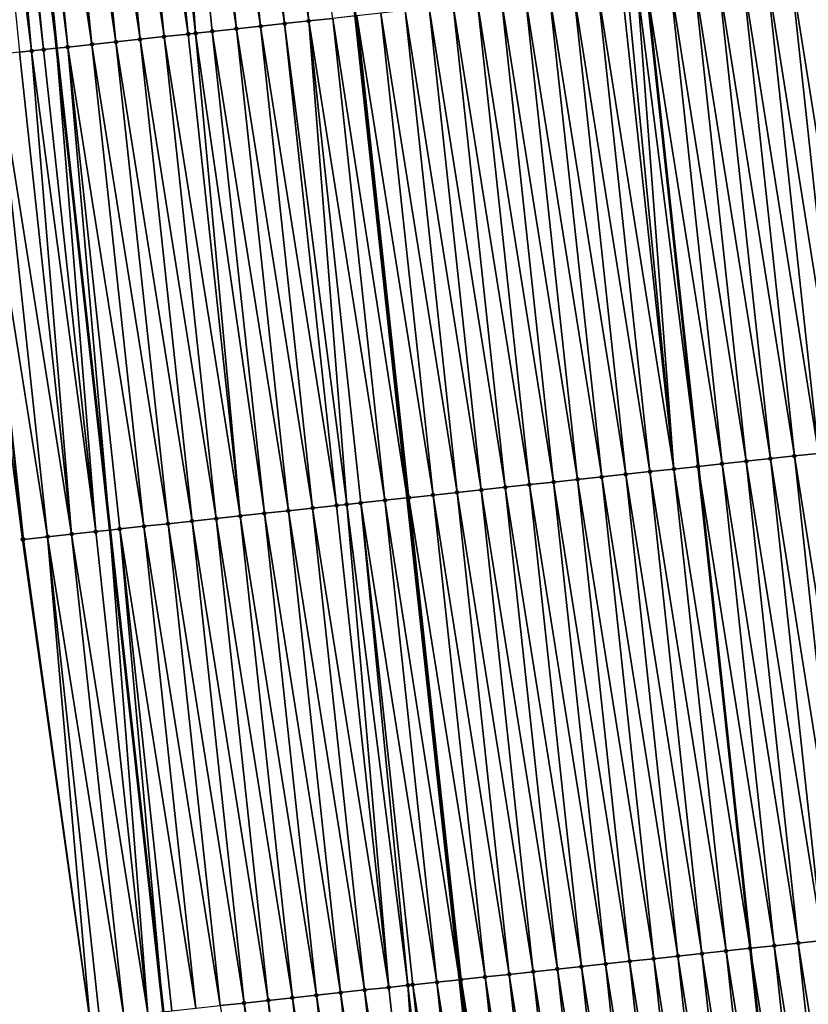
# Model space of a CAD drawing. Header units: feet. Extents: x 2007189 to 2022806, y 818621 to 837694.
# Tile 279 of 656: x 2011394 to 2011427, y 827627 to 827667. Entities that reach past the tile are written whole.
import ezdxf

# ---------------------------------------------------------------- set-up
doc = ezdxf.new("R2010")
doc.units = ezdxf.units.FT
doc.header["$MEASUREMENT"] = 0
for name, color, linetype, lineweight in [('EP_Travel Lane', 172, 'Continuous', 53), ('Road Shots', 141, 'Continuous', 100), ('Road X-Section', 40, 'Continuous', 13), ('STRIPING', 60, 'Continuous', 53)]:
    doc.layers.add(name, color=color, linetype=linetype, lineweight=lineweight)
doc.layers.add('I-77-MM17-21_SB-Surface-Border', color=7, linetype='Continuous')
doc.layers.add('I-77-MM17-21_SB-Surface-TIN', color=7, linetype='Continuous')

msp = doc.modelspace()

# ---------------------------------------------------------------- linework, layer by layer
at = {"layer": 'EP_Travel Lane'}
msp.add_polyline3d([(2011371.959655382, 827966.1582990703, 312.3544364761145), (2011373.074293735, 827946.1897048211, 312.2403113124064), (2011374.18894062, 827926.2209577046, 312.1514429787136), (2011375.380876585, 827905.9451606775, 312.0543814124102), (2011376.802465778, 827885.9958862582, 311.9713189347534), (2011378.224049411, 827866.0466898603, 311.8746395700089), (2011379.645617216, 827846.0977155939, 311.7390697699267), (2011381.124757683, 827825.8398814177, 311.6241331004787), (2011382.806226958, 827805.910940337, 311.5129645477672), (2011384.487707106, 827785.9818703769, 311.4433238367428), (2011386.169184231, 827766.0528362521, 311.3620946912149), (2011387.919665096, 827745.8143860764, 311.3049144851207), (2011389.882436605, 827725.9109050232, 311.276243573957), (2011391.845196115, 827706.0075456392, 311.2134098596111), (2011393.807964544, 827686.1040958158, 311.1759718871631), (2011395.830897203, 827665.994042, 311.1090292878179), (2011398.036863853, 827646.1160571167, 311.0533998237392), (2011400.242828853, 827626.2380870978, 310.9899928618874)], dxfattribs=at)
at = {"layer": 'I-77-MM17-21_SB-Surface-Border', "color": 3, "linetype": 'Continuous', "lineweight": -3}
msp.add_polyline3d([(2011397.209922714, 827625.9102151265, 311.0929097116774), (2011394.435368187, 827645.7267372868, 311.1655602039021), (2011391.844579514, 827665.5631049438, 311.2425786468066), (2011390.336559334, 827685.7619421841, 311.2889916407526), (2011388.427644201, 827705.670640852, 311.3411162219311), (2011386.989333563, 827725.6257210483, 311.3787200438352), (2011383.679401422, 827745.3963417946, 311.4733643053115), (2011382.124674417, 827765.7110870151, 311.5224656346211), (2011380.155014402, 827785.6158054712, 311.6039393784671), (2011378.793252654, 827805.5718449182, 311.675561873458), (2011377.275904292, 827825.5147045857, 311.7639343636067), (2011376.246083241, 827845.8579844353, 311.8706416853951), (2011375.156056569, 827865.8304186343, 311.9794430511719), (2011373.763787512, 827885.7816894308, 312.073737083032), (2011372.087609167, 827905.7129970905, 312.1689939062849), (2011370.274792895, 827925.999208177, 312.2960794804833), (2011369.992641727, 827946.0151542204, 312.348378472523), (2011368.398106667, 827965.9564717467, 312.4948800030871)], dxfattribs=at)
at = {"layer": 'I-77-MM17-21_SB-Surface-TIN', "color": 128, "linetype": 'Continuous', "lineweight": -3}
for points in [[(2011404.254644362, 827666.9048260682, 310.7528795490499), (2011402.252942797, 827686.936748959, 310.8212037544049), (2011401.257766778, 827686.8386433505, 310.8585088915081)], [(2011405.248851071, 827667.0123110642, 310.7158312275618), (2011403.248120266, 827687.0348398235, 310.7880381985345), (2011402.252942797, 827686.936748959, 310.8212037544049)], [(2011404.254644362, 827666.9048260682, 310.7528795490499), (2011405.248851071, 827667.0123110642, 310.7158312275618), (2011402.252942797, 827686.936748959, 310.8212037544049)], [(2011406.243058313, 827667.1197911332, 310.6813609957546), (2011404.243297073, 827687.1329374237, 310.752981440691), (2011403.248120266, 827687.0348398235, 310.7880381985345)], [(2011405.248851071, 827667.0123110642, 310.7158312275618), (2011406.243058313, 827667.1197911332, 310.6813609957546), (2011403.248120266, 827687.0348398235, 310.7880381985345)], [(2011406.243058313, 827667.1197911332, 310.6813609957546), (2011407.237265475, 827667.2272719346, 310.6465074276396), (2011404.243297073, 827687.1329374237, 310.752981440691)], [(2011400.277821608, 827666.4748482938, 310.9208477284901), (2011398.272243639, 827686.544276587, 310.984445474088), (2011397.277068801, 827686.4461589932, 311.0251157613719)], [(2011401.272026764, 827666.5823476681, 310.8762755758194), (2011399.267418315, 827686.6423958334, 310.9433112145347), (2011398.272243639, 827686.544276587, 310.984445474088)], [(2011400.277821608, 827666.4748482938, 310.9208477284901), (2011400.278859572, 827666.4749605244, 310.9208013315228), (2011398.272243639, 827686.544276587, 310.984445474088)], [(2011400.278859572, 827666.4749605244, 310.9208013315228), (2011401.272026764, 827666.5823476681, 310.8762755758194), (2011398.272243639, 827686.544276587, 310.984445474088)], [(2011401.577102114, 827666.6153344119, 310.8625040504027), (2011400.262592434, 827686.7405207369, 310.9005885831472), (2011399.267418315, 827686.6423958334, 310.9433112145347)], [(2011401.272026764, 827666.5823476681, 310.8762755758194), (2011401.577102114, 827666.6153344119, 310.8625040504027), (2011399.267418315, 827686.6423958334, 310.9433112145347)], [(2011403.260437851, 827666.7973392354, 310.7908891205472), (2011401.257766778, 827686.8386433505, 310.8585088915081), (2011400.262592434, 827686.7405207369, 310.9005885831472)], [(2011401.577102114, 827666.6153344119, 310.8625040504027), (2011402.266231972, 827666.689846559, 310.8319564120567), (2011400.262592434, 827686.7405207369, 310.9005885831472)], [(2011402.266231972, 827666.689846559, 310.8319564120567), (2011403.260437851, 827666.7973392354, 310.7908891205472), (2011400.262592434, 827686.7405207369, 310.9005885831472)], [(2011403.260437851, 827666.7973392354, 310.7908891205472), (2011404.254644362, 827666.9048260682, 310.7528795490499), (2011401.257766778, 827686.8386433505, 310.8585088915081)], [(2011396.300999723, 827666.0448624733, 311.0930262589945), (2011394.291547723, 827686.1517712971, 311.1569295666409), (2011393.807964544, 827686.1040958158, 311.1759718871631)], [(2011397.295205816, 827666.1523531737, 311.0529929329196), (2011395.28672038, 827686.2499110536, 311.1100367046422), (2011394.291547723, 827686.1517712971, 311.1569295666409)], [(2011396.300999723, 827666.0448624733, 311.0930262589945), (2011397.295205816, 827666.1523531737, 311.0529929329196), (2011394.291547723, 827686.1517712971, 311.1569295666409)], [(2011398.289411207, 827666.2598503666, 311.0095622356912), (2011396.281894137, 827686.3480396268, 311.0662837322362), (2011395.28672038, 827686.2499110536, 311.1100367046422)], [(2011397.295205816, 827666.1523531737, 311.0529929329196), (2011398.289411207, 827666.2598503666, 311.0095622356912), (2011395.28672038, 827686.2499110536, 311.1100367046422)], [(2011399.283616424, 827666.3673491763, 310.9652854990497), (2011397.277068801, 827686.4461589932, 311.0251157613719), (2011396.281894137, 827686.3480396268, 311.0662837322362)], [(2011398.289411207, 827666.2598503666, 311.0095622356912), (2011399.283616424, 827666.3673491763, 310.9652854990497), (2011396.281894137, 827686.3480396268, 311.0662837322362)], [(2011399.283616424, 827666.3673491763, 310.9652854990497), (2011400.277821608, 827666.4748482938, 310.9208477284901), (2011397.277068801, 827686.4461589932, 311.0251157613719)], [(2011394.809968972, 827665.883676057, 311.1429605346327), (2011392.971222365, 827686.0216128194, 311.2062201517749), (2011392.301193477, 827685.9555825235, 311.2252385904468)], [(2011394.312584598, 827665.8299082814, 311.158855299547), (2011394.809968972, 827665.883676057, 311.1429605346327), (2011392.301193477, 827685.9555825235, 311.2252385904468)], [(2011395.306792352, 827665.9373836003, 311.1268706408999), (2011393.296372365, 827686.0536589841, 311.1961171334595), (2011392.971222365, 827686.0216128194, 311.2062201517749)], [(2011394.809968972, 827665.883676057, 311.1429605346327), (2011395.306792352, 827665.9373836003, 311.1268706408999), (2011392.971222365, 827686.0216128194, 311.2062201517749)], [(2011393.296372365, 827686.0536589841, 311.1961171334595), (2011395.830897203, 827665.994042, 311.1090292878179), (2011393.807964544, 827686.1040958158, 311.1759718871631)], [(2011395.306792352, 827665.9373836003, 311.1268706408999), (2011395.830897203, 827665.994042, 311.1090292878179), (2011393.296372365, 827686.0536589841, 311.1961171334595)], [(2011396.300999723, 827666.0448624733, 311.0930262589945), (2011393.807964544, 827686.1040958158, 311.1759718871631), (2011395.830897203, 827665.994042, 311.1090292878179)], [(2011427.28126599, 827649.2777541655, 309.9397825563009), (2011425.132985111, 827669.1620123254, 309.9741615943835), (2011424.138777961, 827669.0545314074, 310.0090760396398)], [(2011428.275473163, 827649.385234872, 309.9049811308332), (2011426.127192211, 827669.2694937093, 309.9390032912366), (2011425.132985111, 827669.1620123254, 309.9741615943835)], [(2011427.28126599, 827649.2777541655, 309.9397825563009), (2011428.275473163, 827649.385234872, 309.9049811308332), (2011425.132985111, 827669.1620123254, 309.9741615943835)], [(2011429.269680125, 827649.4927175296, 309.8691587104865), (2011427.121399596, 827669.3769724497, 309.9052283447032), (2011426.127192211, 827669.2694937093, 309.9390032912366)], [(2011428.275473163, 827649.385234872, 309.9049811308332), (2011429.269680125, 827649.4927175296, 309.8691587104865), (2011426.127192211, 827669.2694937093, 309.9390032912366)], [(2011423.30443884, 827648.8478170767, 310.0864513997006), (2011421.156158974, 827668.7320658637, 310.1257447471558), (2011420.161946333, 827668.6245797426, 310.1630435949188)], [(2011424.298645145, 827648.9553058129, 310.0474483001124), (2011422.150364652, 827668.8395604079, 310.0837000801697), (2011421.156158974, 827668.7320658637, 310.1257447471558)], [(2011423.30443884, 827648.8478170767, 310.0864513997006), (2011424.298645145, 827648.9553058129, 310.0474483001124), (2011421.156158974, 827668.7320658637, 310.1257447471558)], [(2011425.292851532, 827649.0627937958, 310.008839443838), (2011423.144570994, 827668.9470487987, 310.044875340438), (2011422.150364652, 827668.8395604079, 310.0837000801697)], [(2011424.298645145, 827648.9553058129, 310.0474483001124), (2011425.292851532, 827649.0627937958, 310.008839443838), (2011422.150364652, 827668.8395604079, 310.0837000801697)], [(2011426.287058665, 827649.1702748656, 309.973847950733), (2011424.138777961, 827669.0545314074, 310.0090760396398), (2011423.144570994, 827668.9470487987, 310.044875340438)], [(2011425.292851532, 827649.0627937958, 310.008839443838), (2011426.287058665, 827649.1702748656, 309.973847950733), (2011423.144570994, 827668.9470487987, 310.044875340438)], [(2011426.287058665, 827649.1702748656, 309.973847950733), (2011427.28126599, 827649.2777541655, 309.9397825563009), (2011424.138777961, 827669.0545314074, 310.0090760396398)], [(2011419.327608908, 827648.4179057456, 310.2196421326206), (2011417.179328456, 827668.3021599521, 310.2561092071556), (2011416.185121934, 827668.1946732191, 310.2940664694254)], [(2011420.321815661, 827648.525390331, 310.182810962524), (2011418.173535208, 827668.4096445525, 310.2192677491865), (2011417.179328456, 827668.3021599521, 310.2561092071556)], [(2011419.327608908, 827648.4179057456, 310.2196421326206), (2011420.321815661, 827648.525390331, 310.182810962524), (2011417.179328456, 827668.3021599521, 310.2561092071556)], [(2011421.316023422, 827648.6328655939, 310.1508581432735), (2011419.167743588, 827668.5171140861, 310.1903104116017), (2011418.173535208, 827668.4096445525, 310.2192677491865)], [(2011420.321815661, 827648.525390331, 310.182810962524), (2011421.316023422, 827648.6328655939, 310.1508581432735), (2011418.173535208, 827668.4096445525, 310.2192677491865)], [(2011421.316023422, 827648.6328655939, 310.1508581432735), (2011419.379837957, 827668.5400389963, 310.1849368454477), (2011419.167743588, 827668.5171140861, 310.1903104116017)], [(2011421.316023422, 827648.6328655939, 310.1508581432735), (2011419.795038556, 827668.5849180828, 310.1740146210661), (2011419.379837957, 827668.5400389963, 310.1849368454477)], [(2011419.795038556, 827668.5849180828, 310.1740146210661), (2011422.310225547, 827648.7403372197, 310.1204713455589), (2011420.161946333, 827668.6245797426, 310.1630435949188)], [(2011421.316023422, 827648.6328655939, 310.1508581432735), (2011422.310225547, 827648.7403372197, 310.1204713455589), (2011419.795038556, 827668.5849180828, 310.1740146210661)], [(2011423.30443884, 827648.8478170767, 310.0864513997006), (2011420.161946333, 827668.6245797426, 310.1630435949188), (2011422.310225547, 827648.7403372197, 310.1204713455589)], [(2011415.350783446, 827647.9879530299, 310.3744881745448), (2011413.202503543, 827667.8722021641, 310.4136190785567), (2011412.208296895, 827667.764716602, 310.4509636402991)], [(2011416.344990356, 827648.0954361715, 310.3384125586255), (2011414.19670998, 827667.9796896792, 310.3752524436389), (2011413.202503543, 827667.8722021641, 310.4136190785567)], [(2011415.350783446, 827647.9879530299, 310.3744881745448), (2011416.344990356, 827648.0954361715, 310.3384125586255), (2011413.202503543, 827667.8722021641, 310.4136190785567)], [(2011417.339196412, 827648.2029272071, 310.2982062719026), (2011415.190915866, 827668.0871822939, 310.3342175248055), (2011414.19670998, 827667.9796896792, 310.3752524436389)], [(2011416.344990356, 827648.0954361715, 310.3384125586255), (2011417.339196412, 827648.2029272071, 310.2982062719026), (2011414.19670998, 827667.9796896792, 310.3752524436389)], [(2011418.333402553, 827648.3104174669, 310.258405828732), (2011416.185121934, 827668.1946732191, 310.2940664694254), (2011415.190915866, 827668.0871822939, 310.3342175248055)], [(2011418.333402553, 827648.3104174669, 310.258405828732), (2011415.190915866, 827668.0871822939, 310.3342175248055), (2011417.339196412, 827648.2029272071, 310.2982062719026)], [(2011418.333402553, 827648.3104174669, 310.258405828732), (2011419.327608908, 827648.4179057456, 310.2196421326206), (2011416.185121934, 827668.1946732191, 310.2940664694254)], [(2011411.373958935, 827647.5579915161, 310.5339380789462), (2011409.22567825, 827667.4422478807, 310.5692950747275), (2011408.231471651, 827667.3347618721, 310.6068733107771)], [(2011412.368165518, 827647.6654776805, 310.4962806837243), (2011410.21988494, 827667.549733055, 310.5321533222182), (2011409.22567825, 827667.4422478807, 310.5692950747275)], [(2011411.373958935, 827647.5579915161, 310.5339380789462), (2011412.368165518, 827647.6654776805, 310.4962806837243), (2011409.22567825, 827667.4422478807, 310.5692950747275)], [(2011413.362370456, 827647.7729790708, 310.4506560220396), (2011411.214090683, 827667.6572269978, 310.4904234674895), (2011410.21988494, 827667.549733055, 310.5321533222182)], [(2011412.368165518, 827647.6654776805, 310.4962806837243), (2011413.362370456, 827647.7729790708, 310.4506560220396), (2011410.21988494, 827667.549733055, 310.5321533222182)], [(2011414.356576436, 827647.8804708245, 310.4100739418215), (2011412.208296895, 827667.764716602, 310.4509636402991), (2011411.214090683, 827667.6572269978, 310.4904234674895)], [(2011413.362370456, 827647.7729790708, 310.4506560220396), (2011414.356576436, 827647.8804708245, 310.4100739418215), (2011411.214090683, 827667.6572269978, 310.4904234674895)], [(2011414.356576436, 827647.8804708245, 310.4100739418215), (2011415.350783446, 827647.9879530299, 310.3744881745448), (2011412.208296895, 827667.764716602, 310.4509636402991)], [(2011407.813411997, 827647.1730708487, 310.6589819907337), (2011406.243058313, 827667.1197911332, 310.6813609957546), (2011405.248851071, 827667.0123110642, 310.7158312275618)], [(2011409.385545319, 827647.343023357, 310.6070708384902), (2011407.237265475, 827667.2272719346, 310.6465074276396), (2011406.243058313, 827667.1197911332, 310.6813609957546)], [(2011407.813411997, 827647.1730708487, 310.6589819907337), (2011408.391337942, 827647.2355445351, 310.6408861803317), (2011406.243058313, 827667.1197911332, 310.6813609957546)], [(2011408.391337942, 827647.2355445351, 310.6408861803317), (2011409.385545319, 827647.343023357, 310.6070708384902), (2011406.243058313, 827667.1197911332, 310.6813609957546)], [(2011407.237265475, 827667.2272719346, 310.6465074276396), (2011410.313055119, 827647.4432992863, 310.5716701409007), (2011408.162193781, 827667.327271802, 310.6096350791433)], [(2011409.385545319, 827647.343023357, 310.6070708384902), (2011410.313055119, 827647.4432992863, 310.5716701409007), (2011407.237265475, 827667.2272719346, 310.6465074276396)], [(2011410.379751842, 827647.4505100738, 310.5691244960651), (2011408.231471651, 827667.3347618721, 310.6068733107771), (2011408.162193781, 827667.327271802, 310.6096350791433)], [(2011410.379751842, 827647.4505100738, 310.5691244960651), (2011408.162193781, 827667.327271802, 310.6096350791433), (2011410.313055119, 827647.4432992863, 310.5716701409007)], [(2011410.379751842, 827647.4505100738, 310.5691244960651), (2011411.373958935, 827647.5579915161, 310.5339380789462), (2011408.231471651, 827667.3347618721, 310.6068733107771)], [(2011404.414509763, 827646.8056169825, 310.7825650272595), (2011402.266231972, 827666.689846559, 310.8319564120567), (2011401.577102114, 827666.6153344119, 310.8625040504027)], [(2011405.408715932, 827646.9131069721, 310.7429060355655), (2011403.260437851, 827666.7973392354, 310.7908891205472), (2011402.266231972, 827666.689846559, 310.8319564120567)], [(2011404.414509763, 827646.8056169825, 310.7825650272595), (2011405.408715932, 827646.9131069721, 310.7429060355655), (2011402.266231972, 827666.689846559, 310.8319564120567)], [(2011406.402922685, 827647.0205915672, 310.7060699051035), (2011404.254644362, 827666.9048260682, 310.7528795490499), (2011403.260437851, 827666.7973392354, 310.7908891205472)], [(2011405.408715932, 827646.9131069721, 310.7429060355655), (2011406.402922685, 827647.0205915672, 310.7060699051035), (2011403.260437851, 827666.7973392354, 310.7908891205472)], [(2011407.397129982, 827647.1280711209, 310.6718716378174), (2011405.248851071, 827667.0123110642, 310.7158312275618), (2011404.254644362, 827666.9048260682, 310.7528795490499)], [(2011406.402922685, 827647.0205915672, 310.7060699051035), (2011407.397129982, 827647.1280711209, 310.6718716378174), (2011404.254644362, 827666.9048260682, 310.7528795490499)], [(2011407.397129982, 827647.1280711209, 310.6718716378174), (2011407.813411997, 827647.1730708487, 310.6589819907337), (2011405.248851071, 827667.0123110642, 310.7158312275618)], [(2011400.437687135, 827646.3756380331, 310.9511384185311), (2011398.289411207, 827666.2598503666, 311.0095622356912), (2011397.295205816, 827666.1523531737, 311.0529929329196)], [(2011401.431892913, 827646.4831316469, 310.9095830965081), (2011399.283616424, 827666.3673491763, 310.9652854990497), (2011398.289411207, 827666.2598503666, 311.0095622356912)], [(2011400.437687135, 827646.3756380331, 310.9511384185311), (2011401.431892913, 827646.4831316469, 310.9095830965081), (2011398.289411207, 827666.2598503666, 311.0095622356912)], [(2011402.426098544, 827646.590626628, 310.8673121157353), (2011400.277821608, 827666.4748482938, 310.9208477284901), (2011399.283616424, 827666.3673491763, 310.9652854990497)], [(2011401.431892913, 827646.4831316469, 310.9095830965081), (2011402.426098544, 827646.590626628, 310.8673121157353), (2011399.283616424, 827666.3673491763, 310.9652854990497)], [(2011402.426098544, 827646.590626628, 310.8673121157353), (2011400.278859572, 827666.4749605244, 310.9208013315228), (2011400.277821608, 827666.4748482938, 310.9208477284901)], [(2011403.420304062, 827646.6981226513, 310.8244958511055), (2011401.272026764, 827666.5823476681, 310.8762755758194), (2011400.278859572, 827666.4749605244, 310.9208013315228)], [(2011402.426098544, 827646.590626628, 310.8673121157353), (2011403.420304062, 827646.6981226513, 310.8244958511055), (2011400.278859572, 827666.4749605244, 310.9208013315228)], [(2011403.420304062, 827646.6981226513, 310.8244958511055), (2011401.577102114, 827666.6153344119, 310.8625040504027), (2011401.272026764, 827666.5823476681, 310.8762755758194)], [(2011403.420304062, 827646.6981226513, 310.8244958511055), (2011404.414509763, 827646.8056169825, 310.7825650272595), (2011401.577102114, 827666.6153344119, 310.8625040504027)], [(2011396.460860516, 827645.9456960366, 311.1003754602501), (2011394.312584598, 827665.8299082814, 311.158855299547), (2011393.318376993, 827665.7224315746, 311.1915662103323)], [(2011396.460860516, 827645.9456960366, 311.1003754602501), (2011394.809968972, 827665.883676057, 311.1429605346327), (2011394.312584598, 827665.8299082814, 311.158855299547)], [(2011397.455069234, 827646.0531624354, 311.0730608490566), (2011395.306792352, 827665.9373836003, 311.1268706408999), (2011394.809968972, 827665.883676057, 311.1429605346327)], [(2011396.460860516, 827645.9456960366, 311.1003754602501), (2011397.455069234, 827646.0531624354, 311.0730608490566), (2011394.809968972, 827665.883676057, 311.1429605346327)], [(2011397.455069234, 827646.0531624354, 311.0730608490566), (2011395.830897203, 827665.994042, 311.1090292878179), (2011395.306792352, 827665.9373836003, 311.1268706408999)], [(2011396.300999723, 827666.0448624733, 311.0930262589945), (2011395.830897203, 827665.994042, 311.1090292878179), (2011398.036863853, 827646.1160571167, 311.0533998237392)], [(2011397.455069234, 827646.0531624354, 311.0730608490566), (2011398.036863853, 827646.1160571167, 311.0533998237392), (2011395.830897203, 827665.994042, 311.1090292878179)], [(2011399.443481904, 827646.268139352, 310.9953455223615), (2011397.295205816, 827666.1523531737, 311.0529929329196), (2011396.300999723, 827666.0448624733, 311.0930262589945)], [(2011398.449276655, 827646.1606408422, 311.0394628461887), (2011396.300999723, 827666.0448624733, 311.0930262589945), (2011398.036863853, 827646.1160571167, 311.0533998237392)], [(2011398.449276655, 827646.1606408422, 311.0394628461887), (2011399.443481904, 827646.268139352, 310.9953455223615), (2011396.300999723, 827666.0448624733, 311.0930262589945)], [(2011399.443481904, 827646.268139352, 310.9953455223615), (2011400.437687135, 827646.3756380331, 310.9511384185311), (2011397.295205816, 827666.1523531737, 311.0529929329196)], [(2011394.435368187, 827645.7267372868, 311.1655602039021), (2011392.324169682, 827665.6149521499, 311.2256991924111), (2011391.844579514, 827665.5631049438, 311.2425786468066)], [(2011395.466652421, 827645.8382238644, 311.1307110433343), (2011393.318376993, 827665.7224315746, 311.1915662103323), (2011392.324169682, 827665.6149521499, 311.2256991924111)], [(2011394.435368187, 827645.7267372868, 311.1655602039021), (2011394.472444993, 827645.7307455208, 311.1642760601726), (2011392.324169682, 827665.6149521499, 311.2256991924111)], [(2011394.472444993, 827645.7307455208, 311.1642760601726), (2011395.466652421, 827645.8382238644, 311.1307110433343), (2011392.324169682, 827665.6149521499, 311.2256991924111)], [(2011395.466652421, 827645.8382238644, 311.1307110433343), (2011396.460860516, 827645.9456960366, 311.1003754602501), (2011393.318376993, 827665.7224315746, 311.1915662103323)], [(2011428.435336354, 827629.2860462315, 309.9240157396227), (2011426.287058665, 827649.1702748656, 309.973847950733), (2011425.292851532, 827649.0627937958, 310.008839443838)], [(2011429.429543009, 827629.3935317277, 309.8867102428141), (2011427.28126599, 827649.2777541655, 309.9397825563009), (2011426.287058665, 827649.1702748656, 309.973847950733)], [(2011428.435336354, 827629.2860462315, 309.9240157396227), (2011429.429543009, 827629.3935317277, 309.8867102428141), (2011426.287058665, 827649.1702748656, 309.973847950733)], [(2011425.45271755, 827628.9635789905, 310.0415584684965), (2011423.30443884, 827648.8478170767, 310.0864513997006), (2011422.310225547, 827648.7403372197, 310.1204713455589)], [(2011426.446923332, 827629.0710725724, 310.0000220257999), (2011424.298645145, 827648.9553058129, 310.0474483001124), (2011423.30443884, 827648.8478170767, 310.0864513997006)], [(2011425.45271755, 827628.9635789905, 310.0415584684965), (2011426.446923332, 827629.0710725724, 310.0000220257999), (2011423.30443884, 827648.8478170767, 310.0864513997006)], [(2011427.441129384, 827629.178563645, 309.9597986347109), (2011425.292851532, 827649.0627937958, 310.008839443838), (2011424.298645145, 827648.9553058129, 310.0474483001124)], [(2011426.446923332, 827629.0710725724, 310.0000220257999), (2011427.441129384, 827629.178563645, 309.9597986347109), (2011424.298645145, 827648.9553058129, 310.0474483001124)], [(2011427.441129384, 827629.178563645, 309.9597986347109), (2011428.435336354, 827629.2860462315, 309.9240157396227), (2011425.292851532, 827649.0627937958, 310.008839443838)], [(2011421.475888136, 827628.533662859, 310.177251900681), (2011419.327608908, 827648.4179057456, 310.2196421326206), (2011418.333402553, 827648.3104174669, 310.258405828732)], [(2011422.47009474, 827628.6411488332, 310.1396964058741), (2011420.321815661, 827648.525390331, 310.182810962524), (2011419.327608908, 827648.4179057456, 310.2196421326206)], [(2011421.475888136, 827628.533662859, 310.177251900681), (2011422.47009474, 827628.6411488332, 310.1396964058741), (2011419.327608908, 827648.4179057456, 310.2196421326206)], [(2011423.46430228, 827628.7486261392, 310.1066766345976), (2011421.316023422, 827648.6328655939, 310.1508581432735), (2011420.321815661, 827648.525390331, 310.182810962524)], [(2011422.47009474, 827628.6411488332, 310.1396964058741), (2011423.46430228, 827628.7486261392, 310.1066766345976), (2011420.321815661, 827648.525390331, 310.182810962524)], [(2011421.316023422, 827648.6328655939, 310.1508581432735), (2011424.458504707, 827628.8560951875, 310.0776423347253), (2011422.310225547, 827648.7403372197, 310.1204713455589)], [(2011423.46430228, 827628.7486261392, 310.1066766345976), (2011424.458504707, 827628.8560951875, 310.0776423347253), (2011421.316023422, 827648.6328655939, 310.1508581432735)], [(2011425.45271755, 827628.9635789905, 310.0415584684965), (2011422.310225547, 827648.7403372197, 310.1204713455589), (2011424.458504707, 827628.8560951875, 310.0776423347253)], [(2011417.49906344, 827628.103703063, 310.3357938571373), (2011415.350783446, 827647.9879530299, 310.3744881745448), (2011414.356576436, 827647.8804708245, 310.4100739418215)], [(2011418.493269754, 827628.2111917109, 310.2968391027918), (2011416.344990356, 827648.0954361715, 310.3384125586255), (2011415.350783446, 827647.9879530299, 310.3744881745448)], [(2011418.493269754, 827628.2111917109, 310.2968391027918), (2011415.350783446, 827647.9879530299, 310.3744881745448), (2011417.49906344, 827628.103703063, 310.3357938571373)], [(2011419.487475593, 827628.318684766, 310.2555784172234), (2011417.339196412, 827648.2029272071, 310.2982062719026), (2011416.344990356, 827648.0954361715, 310.3384125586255)], [(2011418.493269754, 827628.2111917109, 310.2968391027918), (2011419.487475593, 827628.318684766, 310.2555784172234), (2011416.344990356, 827648.0954361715, 310.3384125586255)], [(2011420.481681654, 827628.4261757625, 310.2153946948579), (2011418.333402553, 827648.3104174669, 310.258405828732), (2011417.339196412, 827648.2029272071, 310.2982062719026)], [(2011419.487475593, 827628.318684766, 310.2555784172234), (2011420.481681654, 827628.4261757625, 310.2153946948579), (2011417.339196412, 827648.2029272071, 310.2982062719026)], [(2011420.481681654, 827628.4261757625, 310.2153946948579), (2011421.475888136, 827628.533662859, 310.177251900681), (2011418.333402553, 827648.3104174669, 310.258405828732)], [(2011413.522239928, 827627.6737323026, 310.5000730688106), (2011411.373958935, 827647.5579915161, 310.5339380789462), (2011410.379751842, 827647.4505100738, 310.5691244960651)], [(2011414.516445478, 827627.7812280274, 310.4574152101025), (2011412.368165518, 827647.6654776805, 310.4962806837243), (2011411.373958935, 827647.5579915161, 310.5339380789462)], [(2011413.522239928, 827627.6737323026, 310.5000730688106), (2011414.516445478, 827627.7812280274, 310.4574152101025), (2011411.373958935, 827647.5579915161, 310.5339380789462)], [(2011415.510650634, 827627.8887273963, 310.4128506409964), (2011413.362370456, 827647.7729790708, 310.4506560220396), (2011412.368165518, 827647.6654776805, 310.4962806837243)], [(2011414.516445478, 827627.7812280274, 310.4574152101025), (2011415.510650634, 827627.8887273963, 310.4128506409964), (2011412.368165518, 827647.6654776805, 310.4962806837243)], [(2011416.504856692, 827627.9962184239, 310.3726506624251), (2011414.356576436, 827647.8804708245, 310.4100739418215), (2011413.362370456, 827647.7729790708, 310.4506560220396)], [(2011415.510650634, 827627.8887273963, 310.4128506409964), (2011416.504856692, 827627.9962184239, 310.3726506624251), (2011413.362370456, 827647.7729790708, 310.4506560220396)], [(2011416.504856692, 827627.9962184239, 310.3726506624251), (2011417.49906344, 827628.103703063, 310.3357938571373), (2011414.356576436, 827647.8804708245, 310.4100739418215)], [(2011409.545410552, 827627.2438158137, 310.6359535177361), (2011407.397129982, 827647.1280711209, 310.6718716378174), (2011406.402922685, 827647.0205915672, 310.7060699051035)], [(2011409.545410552, 827627.2438158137, 310.6359535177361), (2011407.813411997, 827647.1730708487, 310.6589819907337), (2011407.397129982, 827647.1280711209, 310.6718716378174)], [(2011410.335536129, 827627.3292260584, 310.612343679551), (2011408.391337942, 827647.2355445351, 310.6408861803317), (2011407.813411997, 827647.1730708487, 310.6589819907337)], [(2011409.545410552, 827627.2438158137, 310.6359535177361), (2011410.335536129, 827627.3292260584, 310.612343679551), (2011407.813411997, 827647.1730708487, 310.6589819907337)], [(2011411.533826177, 827627.4587653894, 310.5725493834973), (2011409.385545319, 827647.343023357, 310.6070708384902), (2011408.391337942, 827647.2355445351, 310.6408861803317)], [(2011410.335536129, 827627.3292260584, 310.612343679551), (2011410.539618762, 827627.3512869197, 310.6061780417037), (2011408.391337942, 827647.2355445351, 310.6408861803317)], [(2011410.539618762, 827627.3512869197, 310.6061780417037), (2011411.533826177, 827627.4587653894, 310.5725493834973), (2011408.391337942, 827647.2355445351, 310.6408861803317)], [(2011409.385545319, 827647.343023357, 310.6070708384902), (2011412.463917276, 827627.559319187, 310.5376750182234), (2011410.313055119, 827647.4432992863, 310.5716701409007)], [(2011411.533826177, 827627.4587653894, 310.5725493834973), (2011412.463917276, 827627.559319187, 310.5376750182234), (2011409.385545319, 827647.343023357, 310.6070708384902)], [(2011412.528032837, 827627.5662508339, 310.5352709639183), (2011410.379751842, 827647.4505100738, 310.5691244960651), (2011410.313055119, 827647.4432992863, 310.5716701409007)], [(2011412.528032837, 827627.5662508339, 310.5352709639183), (2011410.313055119, 827647.4432992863, 310.5716701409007), (2011412.463917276, 827627.559319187, 310.5376750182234)], [(2011412.528032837, 827627.5662508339, 310.5352709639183), (2011413.522239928, 827627.6737323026, 310.5000730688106), (2011410.379751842, 827647.4505100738, 310.5691244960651)], [(2011406.562789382, 827626.9213704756, 310.7420351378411), (2011404.414509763, 827646.8056169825, 310.7825650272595), (2011403.420304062, 827646.6981226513, 310.8244958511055)], [(2011407.556995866, 827627.0288575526, 310.7039024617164), (2011405.408715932, 827646.9131069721, 310.7429060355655), (2011404.414509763, 827646.8056169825, 310.7825650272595)], [(2011406.562789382, 827626.9213704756, 310.7420351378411), (2011407.556995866, 827627.0288575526, 310.7039024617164), (2011404.414509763, 827646.8056169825, 310.7825650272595)], [(2011408.551202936, 827627.1363392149, 310.6686031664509), (2011406.402922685, 827647.0205915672, 310.7060699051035), (2011405.408715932, 827646.9131069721, 310.7429060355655)], [(2011407.556995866, 827627.0288575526, 310.7039024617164), (2011408.551202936, 827627.1363392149, 310.6686031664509), (2011405.408715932, 827646.9131069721, 310.7429060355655)], [(2011408.551202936, 827627.1363392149, 310.6686031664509), (2011409.545410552, 827627.2438158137, 310.6359535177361), (2011406.402922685, 827647.0205915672, 310.7060699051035)], [(2011402.585964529, 827626.4914121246, 310.8998207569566), (2011400.437687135, 827646.3756380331, 310.9511384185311), (2011399.443481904, 827646.268139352, 310.9953455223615)], [(2011403.580170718, 827626.5989019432, 310.860253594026), (2011401.431892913, 827646.4831316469, 310.9095830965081), (2011400.437687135, 827646.3756380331, 310.9511384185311)], [(2011402.585964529, 827626.4914121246, 310.8998207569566), (2011403.580170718, 827626.5989019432, 310.860253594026), (2011400.437687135, 827646.3756380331, 310.9511384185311)], [(2011404.574376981, 827626.706391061, 310.8210531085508), (2011402.426098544, 827646.590626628, 310.8673121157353), (2011401.431892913, 827646.4831316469, 310.9095830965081)], [(2011403.580170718, 827626.5989019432, 310.860253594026), (2011404.574376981, 827626.706391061, 310.8210531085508), (2011401.431892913, 827646.4831316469, 310.9095830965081)], [(2011405.568583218, 827626.8138804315, 310.7817203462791), (2011403.420304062, 827646.6981226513, 310.8244958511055), (2011402.426098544, 827646.590626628, 310.8673121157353)], [(2011404.574376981, 827626.706391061, 310.8210531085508), (2011405.568583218, 827626.8138804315, 310.7817203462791), (2011402.426098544, 827646.590626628, 310.8673121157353)], [(2011405.568583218, 827626.8138804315, 310.7817203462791), (2011406.562789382, 827626.9213704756, 310.7420351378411), (2011403.420304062, 827646.6981226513, 310.8244958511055)], [(2011398.609136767, 827626.0614807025, 311.0435153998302), (2011396.460860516, 827645.9456960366, 311.1003754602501), (2011395.466652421, 827645.8382238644, 311.1307110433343)], [(2011399.603344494, 827626.1689562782, 311.0114010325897), (2011397.455069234, 827646.0531624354, 311.0730608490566), (2011396.460860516, 827645.9456960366, 311.1003754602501)], [(2011398.609136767, 827626.0614807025, 311.0435153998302), (2011399.603344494, 827626.1689562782, 311.0114010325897), (2011396.460860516, 827645.9456960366, 311.1003754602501)], [(2011399.603344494, 827626.1689562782, 311.0114010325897), (2011398.036863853, 827646.1160571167, 311.0533998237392), (2011397.455069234, 827646.0531624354, 311.0730608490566)], [(2011398.449276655, 827646.1606408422, 311.0394628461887), (2011398.036863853, 827646.1160571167, 311.0533998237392), (2011400.242828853, 827626.2380870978, 310.9899928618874)], [(2011399.603344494, 827626.1689562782, 311.0114010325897), (2011400.242828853, 827626.2380870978, 310.9899928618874), (2011398.036863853, 827646.1160571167, 311.0533998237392)], [(2011401.591758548, 827626.3839203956, 310.9403877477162), (2011399.443481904, 827646.268139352, 310.9953455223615), (2011398.449276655, 827646.1606408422, 311.0394628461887)], [(2011400.59755198, 827626.276434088, 310.9781177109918), (2011398.449276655, 827646.1606408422, 311.0394628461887), (2011400.242828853, 827626.2380870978, 310.9899928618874)], [(2011400.59755198, 827626.276434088, 310.9781177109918), (2011401.591758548, 827626.3839203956, 310.9403877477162), (2011398.449276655, 827646.1606408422, 311.0394628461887)], [(2011401.591758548, 827626.3839203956, 310.9403877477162), (2011402.585964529, 827626.4914121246, 310.8998207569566), (2011399.443481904, 827646.268139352, 310.9953455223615)], [(2011397.209922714, 827625.9102151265, 311.0929097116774), (2011394.472444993, 827645.7307455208, 311.1642760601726), (2011394.435368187, 827645.7267372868, 311.1655602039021)], [(2011397.209922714, 827625.9102151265, 311.0929097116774), (2011395.466652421, 827645.8382238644, 311.1307110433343), (2011394.472444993, 827645.7307455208, 311.1642760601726)], [(2011397.209922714, 827625.9102151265, 311.0929097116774), (2011397.61492956, 827625.9540003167, 311.0781467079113), (2011395.466652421, 827645.8382238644, 311.1307110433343)], [(2011397.61492956, 827625.9540003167, 311.0781467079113), (2011398.609136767, 827626.0614807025, 311.0435153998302), (2011395.466652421, 827645.8382238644, 311.1307110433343)], [(2011423.46430228, 827628.7486261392, 310.1066766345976), (2011426.606787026, 827608.97182392, 310.0501017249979), (2011424.458504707, 827628.8560951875, 310.0776423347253)], [(2011427.600999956, 827609.0793067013, 310.0145488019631), (2011425.45271755, 827628.9635789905, 310.0415584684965), (2011424.458504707, 827628.8560951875, 310.0776423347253)], [(2011427.600999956, 827609.0793067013, 310.0145488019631), (2011424.458504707, 827628.8560951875, 310.0776423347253), (2011426.606787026, 827608.97182392, 310.0501017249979)], [(2011428.595205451, 827609.1868029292, 309.9716253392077), (2011426.446923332, 827629.0710725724, 310.0000220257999), (2011425.45271755, 827628.9635789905, 310.0415584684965)], [(2011427.600999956, 827609.0793067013, 310.0145488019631), (2011428.595205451, 827609.1868029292, 309.9716253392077), (2011425.45271755, 827628.9635789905, 310.0415584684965)], [(2011429.589411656, 827609.2942925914, 309.9321375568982), (2011427.441129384, 827629.178563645, 309.9597986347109), (2011426.446923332, 827629.0710725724, 310.0000220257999)], [(2011428.595205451, 827609.1868029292, 309.9716253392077), (2011429.589411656, 827609.2942925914, 309.9321375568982), (2011426.446923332, 827629.0710725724, 310.0000220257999)], [(2011423.624169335, 827608.6494017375, 310.1444080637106), (2011421.475888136, 827628.533662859, 310.177251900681), (2011420.481681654, 827628.4261757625, 310.2153946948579)], [(2011424.618376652, 827608.7568811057, 310.1103069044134), (2011422.47009474, 827628.6411488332, 310.1396964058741), (2011421.475888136, 827628.533662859, 310.177251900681)], [(2011423.624169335, 827608.6494017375, 310.1444080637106), (2011424.618376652, 827608.7568811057, 310.1103069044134), (2011421.475888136, 827628.533662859, 310.177251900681)], [(2011425.612584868, 827608.8643521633, 310.080554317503), (2011423.46430228, 827628.7486261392, 310.1066766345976), (2011422.47009474, 827628.6411488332, 310.1396964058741)], [(2011424.618376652, 827608.7568811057, 310.1103069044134), (2011425.612584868, 827608.8643521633, 310.080554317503), (2011422.47009474, 827628.6411488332, 310.1396964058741)], [(2011425.612584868, 827608.8643521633, 310.080554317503), (2011426.606787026, 827608.97182392, 310.0501017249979), (2011423.46430228, 827628.7486261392, 310.1066766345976)], [(2011419.647345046, 827608.2194381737, 310.3049312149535), (2011417.49906344, 827628.103703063, 310.3357938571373), (2011416.504856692, 827627.9962184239, 310.3726506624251)], [(2011420.641551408, 827608.3269263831, 310.2662035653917), (2011418.493269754, 827628.2111917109, 310.2968391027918), (2011417.49906344, 827628.103703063, 310.3357938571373)], [(2011419.647345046, 827608.2194381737, 310.3049312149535), (2011420.641551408, 827608.3269263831, 310.2662035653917), (2011417.49906344, 827628.103703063, 310.3357938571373)], [(2011421.635757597, 827608.4344161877, 310.226641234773), (2011419.487475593, 827628.318684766, 310.2555784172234), (2011418.493269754, 827628.2111917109, 310.2968391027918)], [(2011420.641551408, 827608.3269263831, 310.2662035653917), (2011421.635757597, 827608.4344161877, 310.226641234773), (2011418.493269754, 827628.2111917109, 310.2968391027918)], [(2011422.629963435, 827608.5419092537, 310.1853724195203), (2011420.481681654, 827628.4261757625, 310.2153946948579), (2011419.487475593, 827628.318684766, 310.2555784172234)], [(2011421.635757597, 827608.4344161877, 310.226641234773), (2011422.629963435, 827608.5419092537, 310.1853724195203), (2011419.487475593, 827628.318684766, 310.2555784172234)], [(2011422.629963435, 827608.5419092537, 310.1853724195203), (2011423.624169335, 827608.6494017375, 310.1444080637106), (2011420.481681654, 827628.4261757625, 310.2153946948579)], [(2011415.670521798, 827607.7894649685, 310.4704993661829), (2011413.522239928, 827627.6737323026, 310.5000730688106), (2011412.528032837, 827627.5662508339, 310.5352709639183)], [(2011416.664727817, 827607.8969563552, 310.430109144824), (2011414.516445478, 827627.7812280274, 310.4574152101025), (2011413.522239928, 827627.6737323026, 310.5000730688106)], [(2011415.670521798, 827607.7894649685, 310.4704993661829), (2011416.664727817, 827607.8969563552, 310.430109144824), (2011413.522239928, 827627.6737323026, 310.5000730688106)], [(2011417.658933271, 827608.0044529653, 310.3869857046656), (2011415.510650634, 827627.8887273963, 310.4128506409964), (2011414.516445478, 827627.7812280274, 310.4574152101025)], [(2011416.664727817, 827607.8969563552, 310.430109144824), (2011417.658933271, 827608.0044529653, 310.3869857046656), (2011414.516445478, 827627.7812280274, 310.4574152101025)], [(2011418.653139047, 827608.1119465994, 310.345419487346), (2011416.504856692, 827627.9962184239, 310.3726506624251), (2011415.510650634, 827627.8887273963, 310.4128506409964)], [(2011418.653139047, 827608.1119465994, 310.345419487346), (2011415.510650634, 827627.8887273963, 310.4128506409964), (2011417.658933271, 827608.0044529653, 310.3869857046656)], [(2011418.653139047, 827608.1119465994, 310.345419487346), (2011419.647345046, 827608.2194381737, 310.3049312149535), (2011416.504856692, 827627.9962184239, 310.3726506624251)], [(2011411.693692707, 827607.3595458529, 310.6077638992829), (2011409.545410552, 827627.2438158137, 310.6359535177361), (2011408.551202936, 827627.1363392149, 310.6686031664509)], [(2011411.693692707, 827607.3595458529, 310.6077638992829), (2011410.335536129, 827627.3292260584, 310.612343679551), (2011409.545410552, 827627.2438158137, 310.6359535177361)], [(2011412.687899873, 827607.467026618, 310.5729317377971), (2011410.539618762, 827627.3512869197, 310.6061780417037), (2011410.335536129, 827627.3292260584, 310.612343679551)], [(2011411.693692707, 827607.3595458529, 310.6077638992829), (2011412.687899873, 827607.467026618, 310.5729317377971), (2011410.335536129, 827627.3292260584, 310.612343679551)], [(2011413.682107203, 827607.5745058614, 310.5388957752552), (2011411.533826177, 827627.4587653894, 310.5725493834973), (2011410.539618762, 827627.3512869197, 310.6061780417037)], [(2011412.687899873, 827607.467026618, 310.5729317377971), (2011413.682107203, 827607.5745058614, 310.5388957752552), (2011410.539618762, 827627.3512869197, 310.6061780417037)], [(2011411.533826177, 827627.4587653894, 310.5725493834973), (2011414.614780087, 827607.6753330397, 310.5068914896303), (2011412.463917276, 827627.559319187, 310.5376750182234)], [(2011413.682107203, 827607.5745058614, 310.5388957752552), (2011414.614780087, 827607.6753330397, 310.5068914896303), (2011411.533826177, 827627.4587653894, 310.5725493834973)], [(2011414.676314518, 827607.6819852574, 310.5047799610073), (2011412.528032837, 827627.5662508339, 310.5352709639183), (2011412.463917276, 827627.559319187, 310.5376750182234)], [(2011414.676314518, 827607.6819852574, 310.5047799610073), (2011412.463917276, 827627.559319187, 310.5376750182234), (2011414.614780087, 827607.6753330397, 310.5068914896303)], [(2011414.676314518, 827607.6819852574, 310.5047799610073), (2011415.670521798, 827607.7894649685, 310.4704993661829), (2011412.528032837, 827627.5662508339, 310.5352709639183)], [(2011407.716864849, 827606.9296153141, 310.7510060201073), (2011405.568583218, 827626.8138804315, 310.7817203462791), (2011404.574376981, 827626.706391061, 310.8210531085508)], [(2011408.711071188, 827607.0371037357, 310.7121673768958), (2011406.562789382, 827626.9213704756, 310.7420351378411), (2011405.568583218, 827626.8138804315, 310.7817203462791)], [(2011407.716864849, 827606.9296153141, 310.7510060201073), (2011408.711071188, 827607.0371037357, 310.7121673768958), (2011405.568583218, 827626.8138804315, 310.7817203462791)], [(2011409.705277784, 827607.1445897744, 310.6745756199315), (2011407.556995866, 827627.0288575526, 310.7039024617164), (2011406.562789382, 827626.9213704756, 310.7420351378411)], [(2011408.711071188, 827607.0371037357, 310.7121673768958), (2011409.705277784, 827607.1445897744, 310.6745756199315), (2011406.562789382, 827626.9213704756, 310.7420351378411)], [(2011410.699485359, 827607.2520667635, 310.6417192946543), (2011408.551202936, 827627.1363392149, 310.6686031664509), (2011407.556995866, 827627.0288575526, 310.7039024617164)], [(2011409.705277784, 827607.1445897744, 310.6745756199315), (2011410.699485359, 827607.2520667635, 310.6417192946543), (2011407.556995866, 827627.0288575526, 310.7039024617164)], [(2011410.699485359, 827607.2520667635, 310.6417192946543), (2011411.693692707, 827607.3595458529, 310.6077638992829), (2011408.551202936, 827627.1363392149, 310.6686031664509)], [(2011405.728451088, 827606.7146484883, 310.8234414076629), (2011403.580170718, 827626.5989019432, 310.860253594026), (2011402.585964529, 827626.4914121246, 310.8998207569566)], [(2011406.722658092, 827606.8221307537, 310.7878241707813), (2011404.574376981, 827626.706391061, 310.8210531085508), (2011403.580170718, 827626.5989019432, 310.860253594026)], [(2011405.728451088, 827606.7146484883, 310.8234414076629), (2011406.722658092, 827606.8221307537, 310.7878241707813), (2011403.580170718, 827626.5989019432, 310.860253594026)], [(2011406.722658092, 827606.8221307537, 310.7878241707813), (2011407.716864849, 827606.9296153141, 310.7510060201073), (2011404.574376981, 827626.706391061, 310.8210531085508)]]:
    msp.add_3dface(points, dxfattribs=at)
at = {"layer": 'Road Shots', "lineweight": 100}
for p in [(2011406.243058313, 827667.1197911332, 310.6813609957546), (2011402.266231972, 827666.689846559, 310.8319564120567), (2011403.260437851, 827666.7973392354, 310.7908891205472), (2011404.254644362, 827666.9048260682, 310.7528795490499), (2011405.248851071, 827667.0123110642, 310.7158312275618), (2011398.289411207, 827666.2598503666, 311.0095622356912), (2011399.283616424, 827666.3673491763, 310.9652854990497), (2011400.277821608, 827666.4748482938, 310.9208477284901), (2011400.278859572, 827666.4749605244, 310.9208013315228), (2011401.272026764, 827666.5823476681, 310.8762755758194), (2011401.577102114, 827666.6153344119, 310.8625040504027), (2011394.809968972, 827665.883676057, 311.1429605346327), (2011395.306792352, 827665.9373836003, 311.1268706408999), (2011396.300999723, 827666.0448624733, 311.0930262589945), (2011397.295205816, 827666.1523531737, 311.0529929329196), (2011426.287058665, 827649.1702748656, 309.973847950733), (2011423.30443884, 827648.8478170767, 310.0864513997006), (2011424.298645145, 827648.9553058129, 310.0474483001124), (2011425.292851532, 827649.0627937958, 310.008839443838), (2011419.327608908, 827648.4179057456, 310.2196421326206), (2011420.321815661, 827648.525390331, 310.182810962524), (2011421.316023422, 827648.6328655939, 310.1508581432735), (2011422.310231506, 827648.740337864, 310.1204711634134), (2011415.350783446, 827647.9879530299, 310.3744881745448), (2011416.344990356, 827648.0954361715, 310.3384125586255), (2011417.339196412, 827648.2029272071, 310.2982062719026), (2011418.333402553, 827648.3104174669, 310.258405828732), (2011411.373958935, 827647.5579915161, 310.5339380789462), (2011412.368165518, 827647.6654776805, 310.4962806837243), (2011413.362370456, 827647.7729790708, 310.4506560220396), (2011414.356576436, 827647.8804708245, 310.4100739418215), (2011407.397129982, 827647.1280711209, 310.6718716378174), (2011407.813411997, 827647.1730708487, 310.6589819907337), (2011408.391337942, 827647.2355445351, 310.6408861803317), (2011409.385545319, 827647.343023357, 310.6070708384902), (2011410.379751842, 827647.4505100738, 310.5691244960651), (2011404.414509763, 827646.8056169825, 310.7825650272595), (2011405.408715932, 827646.9131069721, 310.7429060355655), (2011406.402922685, 827647.0205915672, 310.7060699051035), (2011400.437687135, 827646.3756380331, 310.9511384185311), (2011401.431892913, 827646.4831316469, 310.9095830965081), (2011402.426098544, 827646.590626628, 310.8673121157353), (2011403.420304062, 827646.6981226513, 310.8244958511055), (2011396.460860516, 827645.9456960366, 311.1003754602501), (2011397.455069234, 827646.0531624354, 311.0730608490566), (2011398.449276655, 827646.1606408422, 311.0394628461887), (2011399.443481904, 827646.268139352, 310.9953455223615), (2011394.435368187, 827645.7267372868, 311.1655602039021), (2011394.472444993, 827645.7307455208, 311.1642760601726), (2011395.466652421, 827645.8382238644, 311.1307110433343), (2011424.458510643, 827628.856095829, 310.0776421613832), (2011425.45271755, 827628.9635789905, 310.0415584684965), (2011426.446923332, 827629.0710725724, 310.0000220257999), (2011421.475888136, 827628.533662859, 310.177251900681), (2011422.47009474, 827628.6411488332, 310.1396964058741), (2011423.46430228, 827628.7486261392, 310.1066766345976), (2011417.49906344, 827628.103703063, 310.3357938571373), (2011418.493269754, 827628.2111917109, 310.2968391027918), (2011419.487475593, 827628.318684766, 310.2555784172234), (2011420.481681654, 827628.4261757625, 310.2153946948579), (2011413.522239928, 827627.6737323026, 310.5000730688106), (2011414.516445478, 827627.7812280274, 310.4574152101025), (2011415.510650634, 827627.8887273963, 310.4128506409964), (2011416.504856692, 827627.9962184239, 310.3726506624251), (2011409.545410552, 827627.2438158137, 310.6359535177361), (2011410.335536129, 827627.3292260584, 310.612343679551), (2011410.539618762, 827627.3512869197, 310.6061780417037), (2011411.533826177, 827627.4587653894, 310.5725493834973), (2011412.528032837, 827627.5662508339, 310.5352709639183), (2011405.568583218, 827626.8138804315, 310.7817203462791), (2011406.562789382, 827626.9213704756, 310.7420351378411), (2011407.556995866, 827627.0288575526, 310.7039024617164), (2011408.551202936, 827627.1363392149, 310.6686031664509), (2011403.580170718, 827626.5989019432, 310.860253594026), (2011404.574376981, 827626.706391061, 310.8210531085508)]:
    msp.add_point(p, dxfattribs=at)
at = {"layer": 'Road X-Section', "extrusion": (-0.1074139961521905, 0.9942125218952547, 0.001922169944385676), "elevation": 606824.4291873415, "flags": 128}
msp.add_lwpolyline([(-2088703.164838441, -856.9128965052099), (-2088702.164838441, -856.8663727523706), (-2088701.164838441, -856.8178609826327), (-2088700.164838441, -856.7715623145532), (-2088699.164838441, -856.733117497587), (-2088698.164838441, -856.6964377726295), (-2088697.164838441, -856.6573807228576), (-2088696.357120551, -856.6250172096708), (-2088696.164838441, -856.6180534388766), (-2088695.164838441, -856.5847432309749), (-2088694.164838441, -856.5502160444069), (-2088693.164838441, -856.5160332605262), (-2088692.164838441, -856.4822582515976), (-2088691.164838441, -856.4470998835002), (-2088690.164838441, -856.412185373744), (-2088689.164838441, -856.3763860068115), (-2088688.164838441, -856.3375611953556), (-2088687.164838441, -856.2955164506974), (-2088686.164838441, -856.2582177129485), (-2088685.795787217, -856.2472464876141), (-2088685.378168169, -856.2363242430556), (-2088685.164838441, -856.2309506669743), (-2088684.164838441, -856.2019932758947), (-2088683.164838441, -856.1651517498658), (-2088682.164838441, -856.1271944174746), (-2088681.164838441, -856.0870432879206), (-2088680.164838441, -856.04600829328), (-2088679.164838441, -856.0076415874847), (-2088678.164838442, -855.9702969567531), (-2088677.164838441, -855.930837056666), (-2088676.164838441, -855.8891071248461), (-2088675.164838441, -855.8519653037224), (-2088674.164838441, -855.8143869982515), (-2088673.164838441, -855.7747528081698), (-2088672.164838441, -855.7398991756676), (-2088671.164838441, -855.705428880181), (-2088670.164838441, -855.6683804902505), (-2088669.164838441, -855.6303708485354), (-2088668.164838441, -855.5893034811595), (-2088667.471691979, -855.5587557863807), (-2088667.164838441, -855.5449842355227), (-2088666.165882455, -855.5004583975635), (-2088666.164838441, -855.5004120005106), (-2088665.164838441, -855.4559741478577), (-2088664.164838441, -855.411697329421), (-2088663.164838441, -855.3682665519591), (-2088662.164838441, -855.3282331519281), (-2088661.164838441, -855.2943887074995), (-2088660.66512055, -855.2782987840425), (-2088660.164838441, -855.262403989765), (-2088659.164838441, -855.2296930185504), (-2088658.164838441, -855.1955599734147), (-2088657.682453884, -855.178680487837)], dxfattribs=at)
at = {"layer": 'Road X-Section', "extrusion": (-0.1074140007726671, 0.9942125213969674, 0.001922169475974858), "elevation": 606804.4194810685, "flags": 128}
msp.add_lwpolyline([(-2088703.167658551, -856.9198684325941), (-2088702.167658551, -856.8738355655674), (-2088701.167658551, -856.8279768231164), (-2088700.167658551, -856.7818680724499), (-2088699.167658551, -856.7398745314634), (-2088699.037127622, -856.7348609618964), (-2088698.167658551, -856.7041434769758), (-2088697.167658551, -856.668236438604), (-2088696.167658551, -856.6289222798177), (-2088695.167658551, -856.5940475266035), (-2088694.167658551, -856.5534130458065), (-2088693.167658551, -856.5133565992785), (-2088692.167658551, -856.4775341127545), (-2088691.167658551, -856.4427326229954), (-2088690.167658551, -856.4086671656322), (-2088689.167658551, -856.3736756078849), (-2088688.167658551, -856.3350666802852), (-2088687.167658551, -856.2960635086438), (-2088686.167658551, -856.2620436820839), (-2088685.167658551, -856.2316566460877), (-2088684.167658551, -856.1997037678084), (-2088683.167658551, -856.1628725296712), (-2088682.167658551, -856.1241087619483), (-2088681.167658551, -856.0843082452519), (-2088680.167658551, -856.0441018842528), (-2088679.167658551, -856.0080262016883), (-2088678.167658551, -855.9724403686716), (-2088677.167658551, -855.9318582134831), (-2088676.167658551, -855.8862334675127), (-2088675.167658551, -855.8485760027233), (-2088674.167658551, -855.8133895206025), (-2088673.167658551, -855.7754431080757), (-2088672.167658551, -855.7416277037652), (-2088671.586365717, -855.7235318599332), (-2088671.167658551, -855.7106421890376), (-2088670.167658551, -855.6764438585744), (-2088669.167658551, -855.6396076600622), (-2088668.167658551, -855.5999485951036), (-2088667.167658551, -855.5580176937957), (-2088666.167658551, -855.5152013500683), (-2088665.167658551, -855.4729302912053), (-2088664.167658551, -855.431374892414), (-2088663.167658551, -855.3871677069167), (-2088662.167658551, -855.3430503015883), (-2088661.167658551, -855.3094522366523), (-2088660.167658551, -855.2821375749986), (-2088659.167658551, -855.2518019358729), (-2088658.167658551, -855.218236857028), (-2088658.130365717, -855.2169527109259)], dxfattribs=at)
at = {"layer": 'Road X-Section', "extrusion": (-0.1074140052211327, 0.9942125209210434, 0.001922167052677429), "elevation": 606784.4101386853, "flags": 128}
msp.add_lwpolyline([(-2088702.170373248, -856.8942426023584), (-2088701.170373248, -856.8468280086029), (-2088700.170373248, -856.7994371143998), (-2088699.170373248, -856.7544896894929), (-2088698.500530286, -856.7277412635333), (-2088698.170373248, -856.7159452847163), (-2088697.170373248, -856.6817670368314), (-2088696.170373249, -856.6455299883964), (-2088695.170373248, -856.6095023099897), (-2088694.170373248, -856.5707191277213), (-2088693.170373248, -856.5318867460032), (-2088692.170373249, -856.4936421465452), (-2088691.170373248, -856.455873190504), (-2088690.170373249, -856.4185676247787), (-2088689.170373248, -856.382784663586), (-2088688.170373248, -856.3425611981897), (-2088687.170373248, -856.30102467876), (-2088686.170373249, -856.2649409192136), (-2088685.170373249, -856.2359063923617), (-2088684.170373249, -856.2028865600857), (-2088683.170373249, -856.1653309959), (-2088682.170373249, -856.1271881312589), (-2088681.170373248, -856.0870043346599), (-2088680.170373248, -856.0457435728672), (-2088679.170373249, -856.0067887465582), (-2088678.170373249, -855.9699318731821), (-2088677.170373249, -855.9297318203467), (-2088676.170373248, -855.8851671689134), (-2088675.170373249, -855.8425092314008), (-2088674.170373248, -855.8073112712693), (-2088673.170373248, -855.7700327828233), (-2088672.170373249, -855.7364040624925), (-2088671.965101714, -855.7302384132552), (-2088671.170373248, -855.7066285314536), (-2088670.170373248, -855.6739788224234), (-2088669.170373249, -855.6386794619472), (-2088668.170373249, -855.6005467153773), (-2088667.170373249, -855.5608614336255), (-2088666.170373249, -855.5215285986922), (-2088665.170373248, -855.4823280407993), (-2088664.170373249, -855.4427608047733), (-2088663.170373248, -855.4021937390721), (-2088662.170373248, -855.3644637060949), (-2088661.170373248, -855.3311803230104), (-2088660.170373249, -855.299065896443), (-2088659.170373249, -855.264434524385), (-2088658.763006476, -855.2496714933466)], dxfattribs=at)
at = {"layer": 'STRIPING'}
for points in [[(2011396.45470758, 827967.5456746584, 311.5070511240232), (2011397.581464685, 827947.5779139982, 311.3682815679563), (2011398.708225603, 827927.6100857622, 311.2406676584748), (2011399.880585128, 827907.6726884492, 311.1345551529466), (2011401.283030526, 827887.7222744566, 311.0156134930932), (2011402.685481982, 827867.7717742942, 310.9117469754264), (2011404.087930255, 827847.8213194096, 310.7999591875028), (2011405.531471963, 827827.9020544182, 310.6957224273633), (2011407.212958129, 827807.9729131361, 310.649078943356), (2011408.894441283, 827788.0438075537, 310.5909258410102), (2011410.575921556, 827768.1147361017, 310.52176914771), (2011412.297427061, 827748.2173932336, 310.441406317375), (2011414.256878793, 827728.3136423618, 310.3968848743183), (2011416.216325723, 827708.4099402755, 310.3386661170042), (2011418.175755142, 827688.506416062, 310.2305062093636), (2011420.161946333, 827668.6245797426, 310.1630435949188), (2011422.310225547, 827648.7403372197, 310.1204713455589), (2011424.458504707, 827628.8560951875, 310.0776423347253), (2011426.606787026, 827608.97182392, 310.0501017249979)], [(2011384.405002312, 827966.8632576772, 311.9129661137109), (2011385.531760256, 827946.8954821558, 311.7766499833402), (2011386.658527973, 827926.9275334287, 311.6689395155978), (2011387.843626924, 827906.8239601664, 311.5823244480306), (2011389.246435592, 827886.8735383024, 311.4691902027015), (2011390.649249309, 827866.9230446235, 311.3686387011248), (2011392.052057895, 827846.9726239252, 311.2553085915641), (2011393.505163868, 827826.8859339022, 311.1510316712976), (2011395.186641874, 827806.9568893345, 311.0732174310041), (2011396.868121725, 827787.0278228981, 311.0024402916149), (2011398.549601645, 827767.0987556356, 310.9319153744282), (2011400.285138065, 827747.0333016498, 310.8656086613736), (2011402.244595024, 827727.129497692, 310.8359920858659), (2011404.204035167, 827707.225864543, 310.758417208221), (2011406.163474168, 827687.3222429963, 310.6775860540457), (2011408.162193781, 827667.327271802, 310.6096350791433), (2011410.313055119, 827647.4432992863, 310.5716701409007), (2011412.463917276, 827627.559319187, 310.5376750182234), (2011414.614780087, 827607.6753330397, 310.5068914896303)]]:
    msp.add_polyline3d(points, dxfattribs=at)

doc.saveas('drawing.dxf')
